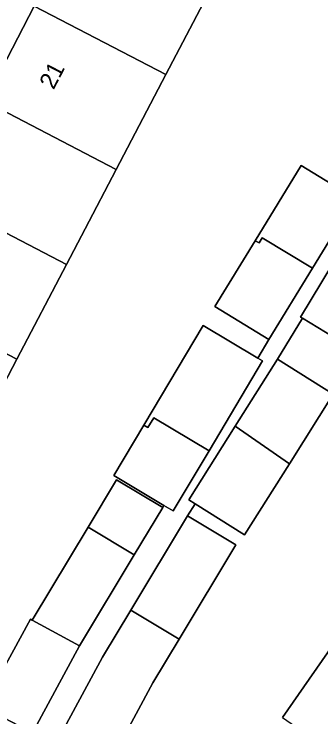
# Model space of a CAD drawing. Extents: x 160349 to 161355, y 381727 to 382854.
# Drawn here: x 160783.6 to 160801.58, y 381971.35 to 382012.59 of the extents above; entities that cross this region are included whole.
import ezdxf

# ---------------------------------------------------------------- set-up
doc = ezdxf.new("R2010")
doc.units = 0
for name, color, linetype in [('IMGEO_Erf', 7, 'Continuous'), ('IMGEO_Pand', 7, 'Continuous'), ('IMGEO_Pand_nummerreeks', 7, 'Continuous'), ('IMGEO_Voetpad_open', 7, 'Continuous')]:
    doc.layers.add(name, color=color, linetype=linetype)

msp = doc.modelspace()

# ---------------------------------------------------------------- linework, layer by layer
at = {"layer": 'IMGEO_Erf'}
msp.add_lwpolyline([(160784.789, 382013.052), (160787.693, 382018.623), (160790.596, 382024.194), (160793.5, 382029.764), (160796.403, 382035.335), (160799.307, 382040.906), (160802.279, 382046.609), (160803.414, 382046.017), (160804.762, 382048.597), (160800.003, 382051.064), (160773.531, 382000), (160762.232, 381978.206), (160762.776, 381976.768), (160767.854, 381974.139), (160769.932, 381978.12), (160767.476, 381979.401), (160767.328, 381979.118), (160767.151, 381979.21), (160770.272, 381985.198), (160773.176, 381990.769), (160776.079, 381996.34), (160777.987, 382000), (160778.983, 382001.911), (160781.886, 382007.481)], close=True, dxfattribs=at)
for points in [[(160804.117, 382031.313), (160801.209, 382025.746), (160798.302, 382020.179), (160795.393, 382014.61), (160795.301, 382014.433), (160792.486, 382009.043), (160789.577, 382003.472), (160787.764, 382000), (160786.67, 381997.904), (160783.762, 381992.338), (160780.853, 381986.767), (160777.945, 381981.199), (160774.817, 381975.208), (160774.299, 381974.216), (160777.031, 381972.789), (160775.619, 381970.085)], [(160799.332, 381971.312), (160802.893, 381976.455), (160806.427, 381981.559), (160810.014, 381986.74), (160813.575, 381991.883), (160817.136, 381997.026), (160819.195, 382000), (160820.696, 382002.168), (160824.256, 382007.31), (160827.817, 382012.453), (160830.452, 382016.259), (160827.638, 382018.2), (160830.439, 382022.245), (160832.077, 382024.737), (160835.717, 382029.994), (160838.587, 382028.008)], [(160784.683, 381970.419), (160781.758, 381971.946), (160784.566, 381977.088), (160784.66, 381977.031), (160787.936, 381982.486), (160789.608, 381985.27), (160792.313, 381983.646), (160792.384, 381983.766), (160789.439, 381985.522), (160791.194, 381988.466), (160794.682, 381994.315), (160797.882, 381992.406), (160798.534, 381993.499), (160795.366, 381995.432), (160797.722, 381999.292), (160800.411, 382003.702), (160803.579, 382001.769)], [(160803.65, 381992.831), (160800.488, 381994.742), (160799.042, 381992.351), (160802.303, 381990.297), (160799.728, 381986.209), (160797.102, 381982.039), (160794.213, 381983.858), (160793.769, 381983.153), (160796.596, 381981.452), (160793.265, 381975.912), (160791.731, 381973.361), (160788.935, 381968.15)]]:
    msp.add_lwpolyline(points, dxfattribs=at)
at = {"layer": 'IMGEO_Pand'}
for points in [[(160795.301, 382014.433), (160795.393, 382014.61), (160787.693, 382018.623), (160784.789, 382013.052), (160792.486, 382009.043)], [(160781.886, 382007.481), (160789.577, 382003.472), (160792.486, 382009.043), (160784.789, 382013.052)], [(160778.983, 382001.911), (160782.649, 382000), (160786.67, 381997.904), (160787.764, 382000), (160789.577, 382003.472), (160781.886, 382007.481)], [(160797.722, 381999.292), (160797.958, 381999.171), (160798.131, 381999.459), (160801.086, 381997.683), (160803.579, 382001.769), (160800.411, 382003.702)], [(160778.983, 382001.911), (160777.987, 382000), (160776.079, 381996.34), (160783.762, 381992.338), (160786.67, 381997.904), (160782.649, 382000)], [(160797.722, 381999.292), (160795.366, 381995.432), (160798.534, 381993.499), (160801.086, 381997.683), (160798.131, 381999.459), (160797.958, 381999.171)], [(160806.212, 381997.069), (160806.054, 381997.18), (160802.935, 381999.055), (160800.371, 381994.813), (160800.488, 381994.742), (160803.65, 381992.831)], [(160773.176, 381990.769), (160780.853, 381986.767), (160783.762, 381992.338), (160776.079, 381996.34)], [(160798.163, 381992.238), (160797.882, 381992.406), (160794.682, 381994.315), (160791.194, 381988.466), (160791.447, 381988.334), (160791.794, 381988.911), (160795.023, 381986.972)], [(160799.728, 381986.209), (160802.303, 381990.297), (160799.042, 381992.351), (160796.559, 381988.408)], [(160795.023, 381986.972), (160791.794, 381988.911), (160791.447, 381988.334), (160791.194, 381988.466), (160789.439, 381985.522), (160792.384, 381983.766), (160792.92, 381983.446)], [(160799.728, 381986.209), (160796.559, 381988.408), (160793.841, 381984.093), (160794.213, 381983.858), (160797.102, 381982.039)], [(160790.639, 381980.863), (160792.313, 381983.646), (160789.608, 381985.27), (160787.936, 381982.486)], [(160793.265, 381975.912), (160796.596, 381981.452), (160793.769, 381983.153), (160790.437, 381977.613)], [(160790.639, 381980.863), (160787.936, 381982.486), (160784.66, 381977.031), (160787.44, 381975.533), (160787.49, 381975.626)], [(160793.265, 381975.912), (160790.437, 381977.613), (160788.78, 381974.857), (160786.013, 381969.725), (160788.935, 381968.15), (160791.731, 381973.361)], [(160787.44, 381975.533), (160784.66, 381977.031), (160784.566, 381977.088), (160781.758, 381971.946), (160784.683, 381970.419)], [(160799.332, 381971.312), (160806.483, 381966.361), (160810.043, 381971.504), (160802.893, 381976.455)]]:
    msp.add_lwpolyline(points, close=True, dxfattribs=at)
at = {"layer": 'IMGEO_Voetpad_open'}
for points in [[(160803.579, 382001.769), (160801.086, 381997.683), (160798.534, 381993.499), (160797.882, 381992.406), (160798.163, 381992.238), (160795.023, 381986.972), (160792.92, 381983.446), (160792.384, 381983.766), (160792.313, 381983.646), (160790.639, 381980.863), (160787.49, 381975.626), (160787.44, 381975.533), (160784.683, 381970.419)], [(160786.013, 381969.725), (160788.78, 381974.857), (160790.437, 381977.613), (160793.769, 381983.153), (160794.213, 381983.858), (160793.841, 381984.093), (160796.559, 381988.408), (160799.042, 381992.351), (160800.488, 381994.742), (160800.371, 381994.813), (160802.935, 381999.055)]]:
    msp.add_lwpolyline(points, dxfattribs=at)

# ---------------------------------------------------------------- texts
at = {"layer": 'IMGEO_Pand_nummerreeks'}
msp.add_text('21', height=1, rotation=62.4764, dxfattribs=at).set_placement((160785.917, 382008.118))

doc.saveas('drawing.dxf')
